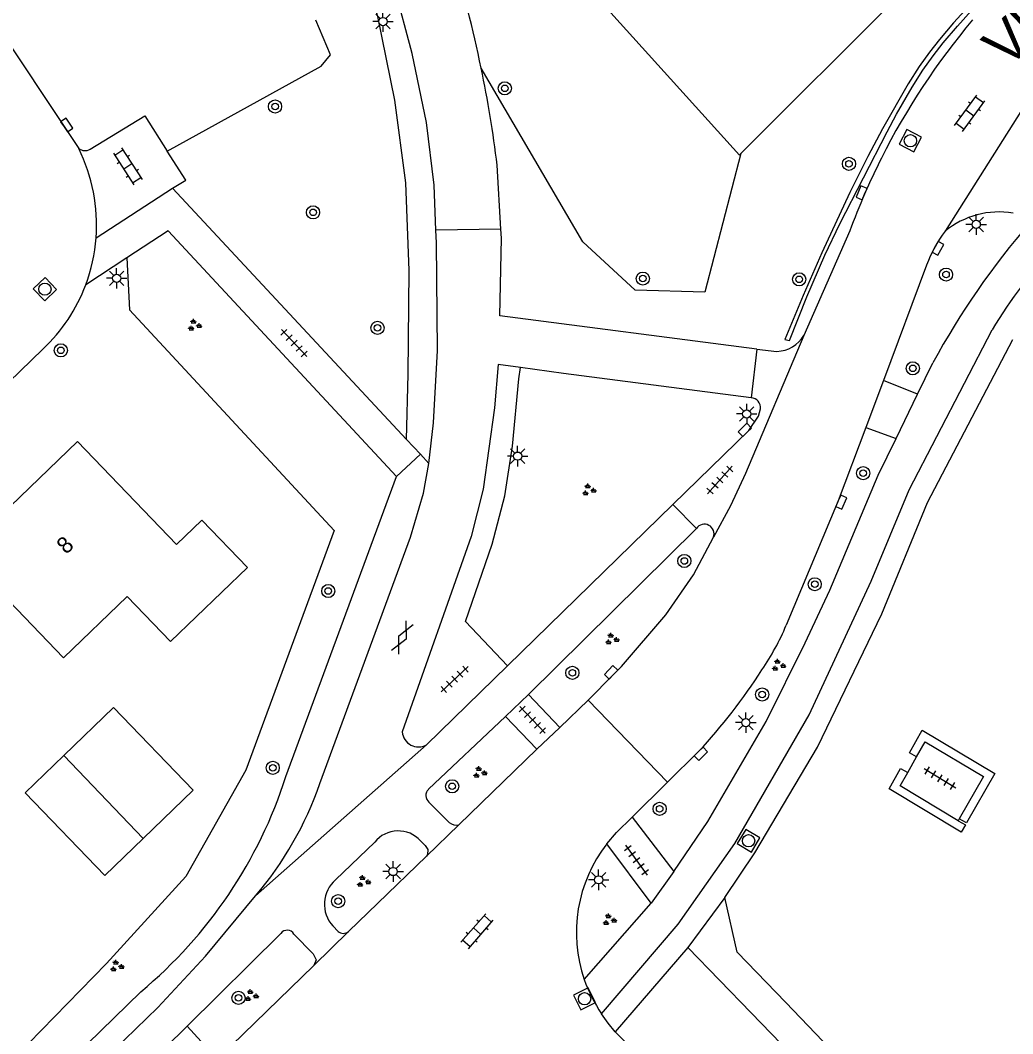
# Model space of a CAD drawing. Extents: x 137999 to 141000, y 397500 to 400501.
# Drawn here: x 138651.1 to 138711.5, y 399712.9 to 399774.5 of the extents above; entities that cross this region are included whole.
import ezdxf

# ---------------------------------------------------------------- set-up
doc = ezdxf.new("R2010")
doc.units = 0
for name, color, linetype in [('gg-afsc-erfafscheiding', 7, 'Continuous'), ('gg-afsc-haag', 7, 'Continuous'), ('gg-anno-huisnummerreeks BGT', 7, 'Continuous'), ('gg-anno-openbare ruimte label', 7, 'Continuous'), ('gg-bbg-bijgebouw', 7, 'Continuous'), ('gg-bbg-gedigitaliseerde bebouwing', 7, 'Continuous'), ('gg-bbg-hoofdgebouw', 7, 'Continuous'), ('gg-bbg-tussenscheiding', 7, 'Continuous'), ('gg-knt-verharding', 7, 'Continuous'), ('gt-grn-groengrens', 7, 'Continuous'), ('gt-grn-weggrens', 7, 'Continuous'), ('gt-symb-boom', 7, 'Continuous'), ('gt-symb-gesloten verharding', 7, 'Continuous'), ('gt-symb-groenvak', 7, 'Continuous'), ('gt-symb-klinker verharding', 7, 'Continuous'), ('gt-symb-kolk', 7, 'Continuous'), ('gt-symb-lichtmast', 7, 'Continuous'), ('gt-symb-rioolschacht', 7, 'Continuous'), ('gt-symb-tegel verharding', 7, 'Continuous')]:
    doc.layers.add(name, color=color, linetype=linetype)

# ---------------------------------------------------------------- blocks, each defined once
blk = doc.blocks.new('gt0-BOOM')
at = {"layer": 'gt-symb-boom'}
for radius in [0.4, 0.2]:
    blk.add_circle((0, 0), radius, dxfattribs=at)
blk = doc.blocks.new('gt0-LMAST')
at = {"layer": 'gt-symb-lichtmast'}
for p, q in [((-0.005, 0.246), (-0.005, 0.621)), ((-0.182, 0.173), (-0.447, 0.438)), ((0.172, 0.173), (0.437, 0.438)), ((-0.255, -0.004), (-0.63, -0.004)), ((-0.182, -0.181), (-0.447, -0.446)), ((-0.005, -0.254), (-0.005, -0.629)), ((0.437, -0.446), (0.172, -0.181)), ((0.245, -0.004), (0.62, -0.004))]:
    blk.add_line(p, q, dxfattribs=at)
blk.add_circle((-0.005, -0.004), 0.25, dxfattribs=at)
blk = doc.blocks.new('gt0-KOLK')
at = {"layer": 'gt-symb-kolk'}
blk.add_lwpolyline([(0, 0), (0.375, 0), (0.375, 0.4), (-0.375, 0.4), (-0.375, 0), (0, 0)], dxfattribs=at)
blk = doc.blocks.new('gt0-RS')
at = {"layer": 'gt-symb-rioolschacht'}
blk.add_lwpolyline([(-0.5, -0.5), (0.5, -0.5), (0.5, 0.5), (-0.5, 0.5)], close=True, dxfattribs=at)
blk.add_circle((0, 0), 0.375, dxfattribs=at)
blk = doc.blocks.new('gt0-KL1')
at = {"layer": 'gt-symb-klinker verharding'}
for p, q in [((-1.15, 0.3), (1.15, 0.3)), ((-1, -0.3), (-1, 0.3)), ((-0.5, 0.3), (-0.5, 0.45)), ((0, -0.3), (0, 0.3)), ((0.5, 0.3), (0.5, 0.45)), ((1, -0.3), (1, 0.3)), ((-1.15, -0.3), (1.15, -0.3)), ((-0.5, -0.45), (-0.5, -0.3)), ((0.5, -0.45), (0.5, -0.3))]:
    blk.add_line(p, q, dxfattribs=at)
blk = doc.blocks.new('gt0-TEG1')
at = {"layer": 'gt-symb-tegel verharding'}
for p, q in [((-1.125, 0), (1.125, 0)), ((-0.9, -0.25), (-0.9, 0.25)), ((-0.45, -0.25), (-0.45, 0.25)), ((0, -0.25), (0, 0.25)), ((0.45, -0.25), (0.45, 0.25)), ((0.9, -0.25), (0.9, 0.25))]:
    blk.add_line(p, q, dxfattribs=at)
blk = doc.blocks.new('gt0-GRVAK')
at = {"layer": 'gt-symb-groenvak'}
for p, q in [((-0.11, 0.189), (-0.228, 0.24)), ((-0.182, 0.153), (0.088, 0.153)), ((-0.091, 0.211), (-0.156, 0.322)), ((-0.047, 0.214), (-0.047, 0.393)), ((-0.004, 0.211), (0.061, 0.322)), ((0.015, 0.189), (0.133, 0.24)), ((0.262, -0.052), (0.197, 0.059)), ((0.305, -0.049), (0.305, 0.13)), ((0.349, -0.052), (0.414, 0.059)), ((-0.245, -0.228), (-0.363, -0.177)), ((-0.318, -0.264), (-0.047, -0.264)), ((-0.226, -0.206), (-0.291, -0.095)), ((-0.183, -0.203), (-0.183, -0.024)), ((-0.139, -0.206), (-0.074, -0.095)), ((-0.12, -0.228), (-0.002, -0.177)), ((0.243, -0.074), (0.125, -0.023)), ((0.17, -0.11), (0.441, -0.11)), ((0.368, -0.074), (0.486, -0.023))]:
    blk.add_line(p, q, dxfattribs=at)
blk = doc.blocks.new('gt0-GESVH1')
at = {"layer": 'gt-symb-gesloten verharding'}
for p, q in [((-0.992, -0.261), (0.008, 0.239)), ((0.008, -0.261), (-0.992, 0.239)), ((0.008, 0.239), (1.008, -0.261)), ((1.008, 0.239), (0.008, -0.261))]:
    blk.add_line(p, q, dxfattribs=at)

msp = doc.modelspace()

# ---------------------------------------------------------------- linework, layer by layer
at = {"layer": 'gg-afsc-erfafscheiding'}
msp.add_line((138724.619, 399796.074), (138694.955, 399766.422), dxfattribs=at)
for points in [[(138694.955, 399766.422), (138694.868, 399766.335), (138675.582, 399787.672)], [(138657.769, 399756.911), (138670.209, 399743.504), (138664.851, 399728.912), (138661.185, 399722.449), (138656.372, 399717.158), (138651.612, 399712.291)]]:
    msp.add_lwpolyline(points, dxfattribs=at)
at = {"layer": 'gg-afsc-haag'}
msp.add_lwpolyline([(138660.065, 399766.57), (138669.425, 399771.741), (138669.989, 399772.424), (138669.103, 399774.531)], dxfattribs=at)
at = {"layer": 'gg-bbg-bijgebouw'}
for points in [[(138658.598, 399724.761), (138661.64, 399727.69), (138656.8, 399732.72), (138653.771, 399729.804)], [(138658.598, 399724.761), (138656.26, 399722.51), (138651.42, 399727.54), (138653.771, 399729.804)]]:
    msp.add_lwpolyline(points, dxfattribs=at)
at = {"layer": 'gg-bbg-gedigitaliseerde bebouwing'}
for p, q in [((138654.6, 399748.91), (138660.621, 399742.644)), ((138657.615, 399739.472), (138653.75, 399735.75))]:
    msp.add_line(p, q, dxfattribs=at)
msp.add_lwpolyline([(138657.615, 399739.472), (138660.251, 399736.735), (138664.933, 399741.243), (138662.159, 399744.124), (138660.621, 399742.644)], dxfattribs=at)
at = {"layer": 'gg-bbg-hoofdgebouw'}
msp.add_lwpolyline([(138653.75, 399735.75), (138647.58, 399742.15), (138654.6, 399748.91)], dxfattribs=at)
at = {"layer": 'gg-bbg-tussenscheiding'}
msp.add_line((138653.771, 399729.804), (138658.598, 399724.761), dxfattribs=at)
at = {"layer": 'gg-knt-verharding'}
for p, q in [((138680.36, 399761.814), (138680.13, 399765.71)), ((138655.734, 399761.295), (138660.39, 399764.32)), ((138660.39, 399764.32), (138674.614, 399749.038)), ((138701.581, 399761.713), (138698.795, 399755.354)), ((138657.612, 399760.085), (138655.103, 399758.439)), ((138706.257, 399759.634), (138703.627, 399752.616)), ((138643.606, 399745.908), (138652.502, 399754.531)), ((138695.924, 399754.533), (138695.592, 399751.565)), ((138695.924, 399754.533), (138697.15, 399754.389)), ((138681.446, 399752.71), (138681.541, 399753.406)), ((138705.708, 399751.779), (138706.635, 399753.688)), ((138703.627, 399752.616), (138702.557, 399749.763)), ((138704.404, 399749.094), (138705.708, 399751.779)), ((138674.614, 399749.038), (138675.46, 399748.129)), ((138675.46, 399748.129), (138675.98, 399747.57)), ((138667.28, 399728.53), (138674, 399746.77)), ((138690.823, 399745.068), (138680.757, 399735.253)), ((138692.249, 399743.622), (138690.823, 399745.068)), ((138692.249, 399743.622), (138682.035, 399733.518)), ((138675.829, 399730.451), (138680.757, 399735.253)), ((138685.666, 399733.176), (138687.198, 399734.727)), ((138682.035, 399733.518), (138680.634, 399732.171)), ((138683.935, 399731.516), (138682.035, 399733.518)), ((138685.666, 399733.176), (138683.935, 399731.516)), ((138690.502, 399728.191), (138685.666, 399733.176)), ((138680.634, 399732.171), (138675.95, 399727.75)), ((138680.634, 399732.171), (138682.537, 399730.186)), ((138682.537, 399730.186), (138683.935, 399731.516)), ((138705.64, 399729.719), (138706.164, 399730.648)), ((138682.537, 399730.186), (138677.791, 399725.594)), ((138690.502, 399728.191), (138692.388, 399730.054)), ((138705.108, 399728.777), (138705.64, 399729.719)), ((138688.345, 399726.05), (138690.502, 399728.191)), ((138675.98, 399726.97), (138677.22, 399725.74)), ((138688.345, 399726.05), (138690.876, 399722.743)), ((138708.245, 399725.955), (138708.177, 399725.837)), ((138672.68, 399724.54), (138670.3, 399722.25)), ((138689.498, 399720.823), (138686.806, 399724.432)), ((138675.825, 399723.694), (138671.08, 399719.097)), ((138690.876, 399722.743), (138689.498, 399720.823)), ((138685.426, 399716.18), (138689.498, 399720.823)), ((138670.129, 399719.44), (138670.45, 399719.11)), ((138661.271, 399713.338), (138666.98, 399718.99)), ((138691.728, 399718.135), (138687.318, 399713.003)), ((138695.58, 399714.156), (138691.728, 399718.135)), ((138668.97, 399717.044), (138663.106, 399711.337)), ((138653.282, 399710.408), (138658.452, 399715.441)), ((138697.686, 399714.785), (138708.432, 399703.581)), ((138661.271, 399713.338), (138659.936, 399712.021)), ((138663.106, 399711.337), (138661.271, 399713.338)), ((138688.583, 399711.703), (138687.318, 399713.003))]:
    msp.add_line(p, q, dxfattribs=at)
for points in [[(138643.512, 399783.535), (138643.68, 399783.26), (138654.678, 399766.73)], [(138676.399, 399761.765), (138676.29, 399764.5), (138675.84, 399768.32), (138674.95, 399772.5), (138673.883, 399776.54)], [(138655.367, 399766.686), (138658.704, 399768.708), (138660.065, 399766.57)], [(138660.39, 399764.32), (138661.188, 399764.807), (138660.065, 399766.57)], [(138674, 399746.77), (138660.12, 399761.73), (138657.612, 399760.085)], [(138675.98, 399747.57), (138676.255, 399750.04), (138676.51, 399754.44), (138676.43, 399760.99), (138676.399, 399761.765)], [(138695.924, 399754.533), (138680.286, 399756.547), (138680.392, 399761.27), (138680.36, 399761.814)], [(138686.476, 399714.098), (138691.149, 399719.547), (138694.597, 399724.45), (138699.106, 399732.285), (138702.876, 399740.412), (138705.195, 399745.96), (138710.235, 399755.693)], [(138698.795, 399755.354), (138695.229, 399746.952), (138694.316, 399744.989), (138693.29, 399743.08)], [(138693.986, 399721.165), (138695.811, 399723.89), (138699.609, 399730.316), (138703.536, 399738.434), (138706.312, 399745.203), (138711.494, 399755.118)], [(138681.541, 399753.406), (138680.194, 399753.59), (138679.961, 399750.947)], [(138695.592, 399751.565), (138684.162, 399753.049), (138681.541, 399753.406)], [(138680.757, 399735.253), (138678.2, 399737.96), (138679.83, 399742.67), (138680.59, 399745.6), (138681.06, 399748.63), (138681.446, 399752.71)], [(138679.961, 399750.947), (138679.27, 399746.01), (138678.54, 399743.12), (138674.36, 399731.24)], [(138690.823, 399745.068), (138695.45, 399749.58), (138696.02, 399750.45), (138696.14, 399750.9)], [(138702.557, 399749.763), (138700.882, 399745.293), (138697.715, 399737.735)], [(138690.876, 399722.743), (138692.937, 399725.79), (138696.488, 399731.882), (138698.872, 399736.659), (138700.36, 399739.874), (138703.314, 399746.85), (138704.404, 399749.094)], [(138669.349, 399728.108), (138674.85, 399743.09), (138675.65, 399745.76), (138675.98, 399747.57)], [(138687.198, 399734.727), (138687.694, 399735.23), (138690.4, 399738.36), (138692.07, 399740.8), (138693.29, 399743.08)], [(138706.164, 399730.648), (138709.718, 399728.526), (138708.245, 399725.955)], [(138708.177, 399725.837), (138704.643, 399727.953), (138705.108, 399728.777)], [(138686.806, 399724.432), (138687.398, 399725.124), (138688.345, 399726.05)], [(138675.47, 399724.62), (138675.76, 399724.33), (138675.917, 399724.084), (138675.895, 399723.792), (138675.825, 399723.694)], [(138640.064, 399695.658), (138659.48, 399714.47), (138662.38, 399717.6), (138665.43, 399721.27)], [(138697.686, 399714.785), (138694.722, 399717.835), (138693.986, 399721.165)], [(138667.769, 399718.95), (138668.93, 399717.75), (138669.11, 399717.38), (138668.97, 399717.044)], [(138687.318, 399713.003), (138686.878, 399713.536), (138686.476, 399714.098)], [(138700.149, 399709.434), (138699.818, 399709.778), (138695.58, 399714.156)]]:
    msp.add_lwpolyline(points, dxfattribs=at)
for centre, radius, start, end in [((138606.6, 399756.677), 74.081, 11.64188, 17.24433), ((138741.899, 399746.852), 42.968, 139.86235, 153.32241), ((138606.792, 399756.686), 73.891, 7.01466, 11.6649), ((138655.055, 399767.215), 0.614, 232.14574, 300.54629), ((138645.27, 399762.082), 10.493, 355.69884, 26.29187), ((138741.76, 399746.896), 42.824, 153.29147, 159.75681), ((138710.657, 399757.69), 5.179, 80.45449, 129.32394), ((138749.253, 399730.507), 48.515, 139.2155, 151.45654), ((138645.415, 399762.077), 10.349, 339.41715, 355.66547), ((138713.999, 399756.773), 8.254, 143.37371, 159.71717), ((138734.452, 399741.232), 28.206, 135.85457, 149.15688), ((138645.404, 399762.075), 10.358, 313.25685, 339.45102), ((138697.086, 399756.383), 1.995, 271.8397, 328.9543), ((138695.557, 399750.978), 0.588, 352.36588, 86.61527), ((138692.734, 399743.283), 0.592, 339.90112, 145.09111), ((138683.76, 399743.568), 15.125, 325.56596, 337.31356), ((138666.273, 399754.273), 35.617, 317.15723, 327.27048), ((138675.346, 399731.314), 0.989, 184.29912, 299.22038), ((138640.399, 399737.138), 28.225, 309.7612, 342.24266), ((138649.026, 399735.213), 21.529, 319.63503, 340.72914), ((138676.312, 399727.373), 0.522, 133.86679, 230.5384), ((138677.644, 399726.207), 0.63, 227.78569, 283.52879), ((138674.11, 399723.377), 1.843, 42.42139, 140.86348), ((138693.717, 399719.035), 8.769, 142.01236, 198.99995), ((138671.587, 399720.761), 1.968, 130.85575, 222.17947), ((138667.361, 399718.704), 0.476, 31.04495, 143.15056), ((138670.773, 399719.48), 0.491, 228.86863, 308.76712), ((138694.675, 399719.539), 9.84, 199.95786, 213.56783)]:
    msp.add_arc(centre, radius, start, end, dxfattribs=at)
at = {"layer": 'gt-grn-groengrens'}
for p, q in [((138657.612, 399760.085), (138657.769, 399756.911)), ((138705.708, 399751.779), (138703.627, 399752.616)), ((138702.557, 399749.763), (138704.404, 399749.094))]:
    msp.add_line(p, q, dxfattribs=at)
for points in [[(138674.614, 399749.038), (138674.707, 399753.006), (138674.768, 399759.318), (138674.584, 399764.649), (138673.911, 399769.674), (138672.869, 399774.76), (138672.512, 399775.964)], [(138708.796, 399775.361), (138707.894, 399774.369), (138707.044, 399773.361), (138706.436, 399772.584), (138705.812, 399771.716), (138705.138, 399770.665), (138703.567, 399767.918), (138702.671, 399766.247), (138701.594, 399764.064), (138699.871, 399760.382), (138698.75, 399757.797), (138697.631, 399755.109), (138697.905, 399755.047), (138698.973, 399757.703), (138700.07, 399760.245), (138700.985, 399762.146), (138703.849, 399767.749), (138704.424, 399768.819), (138705.369, 399770.47), (138706.033, 399771.492), (138706.661, 399772.369), (138707.272, 399773.156), (138708.125, 399774.178), (138708.989, 399775.13)], [(138694.955, 399766.422), (138692.755, 399758), (138688.528, 399758.111), (138685.344, 399761.053), (138679.157, 399771.626)], [(138705.64, 399729.719), (138705.204, 399729.965), (138705.98, 399731.34), (138710.396, 399728.704), (138708.678, 399725.706), (138708.245, 399725.955)], [(138708.177, 399725.837), (138708.611, 399725.588), (138708.357, 399725.146), (138703.968, 399727.774), (138704.673, 399729.023), (138705.108, 399728.777)]]:
    msp.add_lwpolyline(points, dxfattribs=at)
at = {"layer": 'gt-grn-weggrens'}
for p, q in [((138680.36, 399761.814), (138676.399, 399761.765)), ((138675.46, 399748.129), (138674, 399746.77)), ((138665.43, 399721.27), (138675.829, 399730.451)), ((138675.825, 399723.694), (138677.791, 399725.594)), ((138693.986, 399721.165), (138691.728, 399718.135)), ((138671.08, 399719.097), (138668.97, 399717.044))]:
    msp.add_line(p, q, dxfattribs=at)
msp.add_lwpolyline([(138715.66, 399773.707), (138712.367, 399769.594), (138707.375, 399761.697)], dxfattribs=at)

# ---------------------------------------------------------------- block references
at = {"layer": 'gt-symb-boom'}
for p in [(138680.593, 399770.391), (138666.619, 399769.285), (138701.533, 399765.797), (138668.93, 399762.846), (138707.436, 399759.061), (138688.995, 399758.817), (138698.503, 399758.773), (138672.849, 399755.818), (138653.588, 399754.452), (138705.413, 399753.358), (138702.393, 399746.985), (138691.517, 399741.64), (138699.45, 399740.225), (138669.856, 399739.814), (138684.704, 399734.837), (138696.251, 399733.52), (138666.479, 399729.057), (138677.393, 399727.935), (138690.015, 399726.564), (138670.462, 399720.948), (138664.392, 399715.063)]:
    msp.add_blockref('gt0-BOOM', p, dxfattribs=at)
at = {"layer": 'gt-symb-gesloten verharding', "rotation": 64.0242853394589}
msp.add_blockref('gt0-GESVH1', (138674.354, 399736.982), dxfattribs=at)
at = {"layer": 'gt-symb-groenvak'}
for p in [(138661.703, 399755.973), (138685.695, 399745.95), (138687.095, 399736.882), (138697.232, 399735.287), (138679.061, 399728.772), (138671.986, 399722.137), (138686.945, 399719.807), (138656.978, 399716.991), (138665.161, 399715.192)]:
    msp.add_blockref('gt0-GRVAK', p, dxfattribs=at)
at = {"layer": 'gt-symb-klinker verharding'}
for p, rotation in [((138708.878, 399768.877), 53.98947459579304), ((138657.661, 399765.651), -56.992938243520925), ((138678.912, 399719.121), 48.85180488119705)]:
    msp.add_blockref('gt0-KL1', p, dxfattribs=dict(at, rotation=rotation))
at = {"layer": 'gt-symb-kolk'}
for p, rotation in [((138653.784, 399768.05), -56.42118627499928), ((138702.482, 399763.957), 66.97450799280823), ((138706.769, 399760.754), -118.82083594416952), ((138695.336, 399749.467), 44.27067303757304), ((138700.882, 399745.293), -112.71687171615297), ((138687.198, 399734.727), 45.3644205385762), ((138692.388, 399730.054), -135.32415936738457)]:
    msp.add_blockref('gt0-KOLK', p, dxfattribs=dict(at, rotation=rotation))
at = {"layer": 'gt-symb-lichtmast'}
for p in [(138673.188, 399774.456), (138709.278, 399762.116), (138656.986, 399758.839), (138695.316, 399750.587), (138681.38, 399748.023), (138695.262, 399731.81), (138673.805, 399722.753), (138686.31, 399722.249)]:
    msp.add_blockref('gt0-LMAST', p, dxfattribs=at)
at = {"layer": 'gt-symb-rioolschacht'}
for p, rotation in [((138705.268, 399767.203), 62.02527007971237), ((138652.619, 399758.174), 44.02760489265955), ((138695.427, 399724.621), 148.86920084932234), ((138685.451, 399715.01), 26.43687291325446)]:
    msp.add_blockref('gt0-RS', p, dxfattribs=dict(at, rotation=rotation))
at = {"layer": 'gt-symb-tegel verharding'}
for p, rotation in [((138667.775, 399754.893), -46.986106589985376), ((138693.68, 399746.569), 48.000008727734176), ((138677.546, 399734.445), 43.01389341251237), ((138682.279, 399731.975), -46.49997134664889), ((138707.069, 399728.424), -31.59249156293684), ((138688.611, 399723.432), 125.80410590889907)]:
    msp.add_blockref('gt0-TEG1', p, dxfattribs=dict(at, rotation=rotation))

# ---------------------------------------------------------------- texts
at = {"layer": 'gg-anno-huisnummerreeks BGT'}
msp.add_text('8', height=1, rotation=43.9, dxfattribs=at).set_placement((138653.915, 399742.004))
at = {"layer": 'gg-anno-openbare ruimte label'}
msp.add_text('Vlierakkerweg', height=2.5, rotation=43.6, dxfattribs=at).set_placement((138711.182, 399771.527))

doc.saveas('drawing.dxf')
